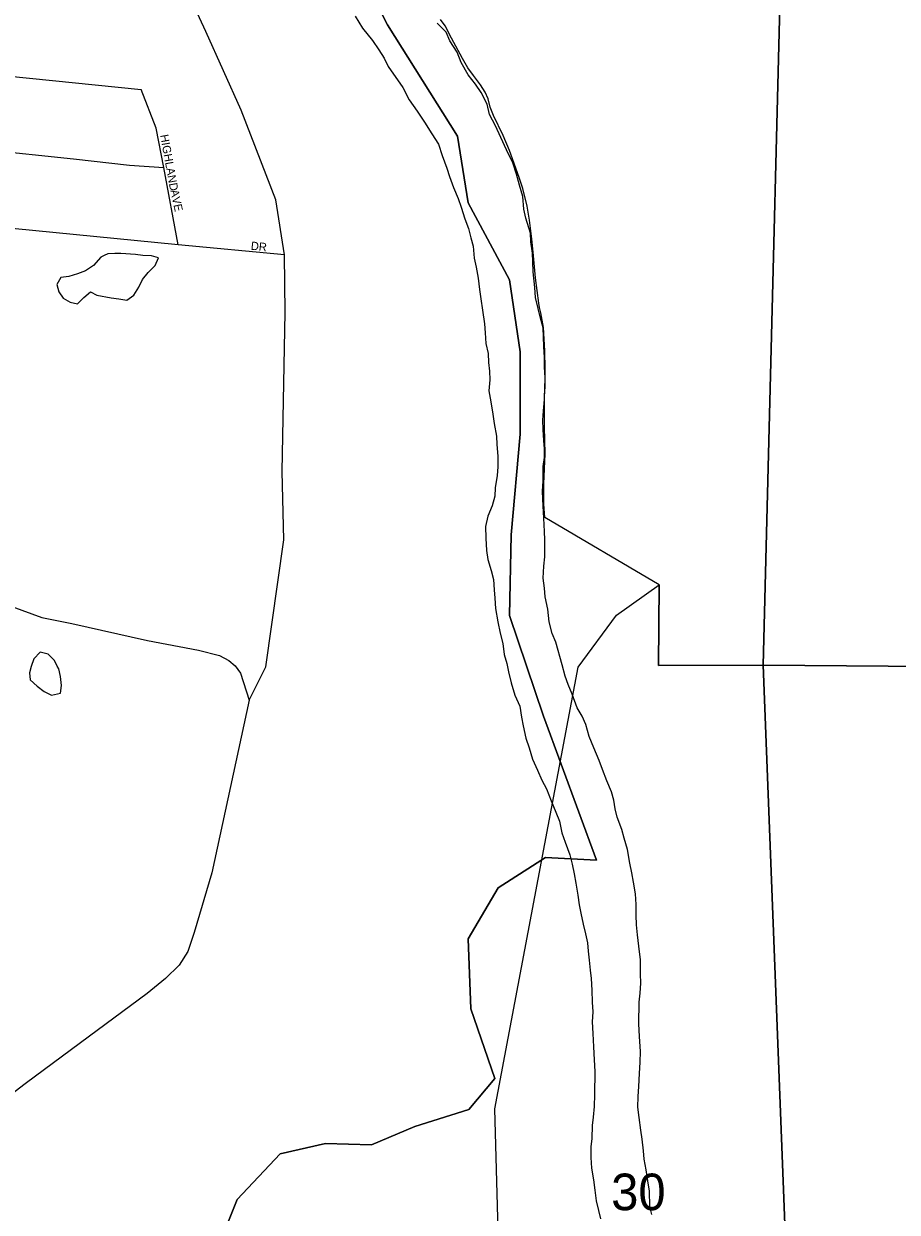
# Model space of a CAD drawing. Extents: x 1624196 to 2029251, y 146837 to 440034.
# Drawn here: x 1822196 to 1827473, y 289508 to 296690 of the extents above; entities that cross this region are included whole.
import ezdxf

# ---------------------------------------------------------------- set-up
doc = ezdxf.new("R2010")
doc.units = 0
for name, color, linetype in [('GM_X_Major_River', 7, 'Continuous'), ('GM_X_Minor_Lake', 7, 'Continuous'), ('GM_X_Section', 7, 'Continuous'), ('GM_X_Section_Text', 7, 'Continuous'), ('GM_X_State_Route', 7, 'Continuous'), ('GM_X_Township', 7, 'Continuous'), ('GM_X_Township_Subdivision', 7, 'Continuous'), ('GM_X_Township_Subdivision_Text', 7, 'Continuous')]:
    doc.layers.add(name, color=color, linetype=linetype)

msp = doc.modelspace()

# ---------------------------------------------------------------- linework, layer by layer
at = {"layer": 'GM_X_Major_River'}
for points in [[(1824198.4, 296734.8), (1824242, 296662.3), (1824301.8, 296587.7), (1824341.5, 296531.3), (1824373.3, 296480.9), (1824397, 296430.6), (1824486.5, 296303.6), (1824524.2, 296229.2), (1824571.9, 296160.7), (1824617.6, 296094.2), (1824661.3, 296023.7), (1824701, 295961.2), (1824722.7, 295892.9), (1824752.3, 295816.5), (1824768, 295766.2), (1824791.6, 295699.8), (1824819.3, 295633.5), (1824839, 295581.2), (1824860.6, 295510.8), (1824882.3, 295452.5), (1824896, 295396.2), (1824909.7, 295346), (1824917.3, 295273.7), (1824928.9, 295219.4), (1824940.6, 295153.1), (1824948.1, 295084.9), (1824957.8, 295026.6), (1824967.4, 294958.3), (1824978.9, 294876), (1824982.5, 294821.8), (1824988.1, 294757.6), (1825001.8, 294697.3), (1825003.4, 294643.1), (1825009.1, 294590.9), (1825010.7, 294538.7), (1825006.3, 294472.5), (1825017.9, 294404.2), (1825029.4, 294329.9), (1825037.1, 294273.7), (1825052.6, 294197.3), (1825054.3, 294147.2), (1825059.9, 294076.9), (1825059.4, 294012.7), (1825055.1, 293960.5), (1825044.6, 293886.4), (1825042.2, 293834.2), (1825025.8, 293776.1), (1824999.3, 293714.1), (1824984.8, 293652), (1824986.3, 293581.7), (1824991.9, 293507.4), (1824999.5, 293453.2), (1825019.2, 293386.9), (1825032.9, 293332.6), (1825038.5, 293268.4), (1825042.2, 293218.2), (1825045.8, 293156), (1825059.3, 293075.6), (1825072.9, 293007.3), (1825090.5, 292945), (1825098.1, 292878.7), (1825113.8, 292824.4), (1825123.5, 292774.2), (1825141.2, 292707.9), (1825162.7, 292633.5), (1825192.4, 292567.1), (1825202, 292498.8), (1825213.7, 292446.6), (1825229.3, 292372.2), (1825248.9, 292313.9), (1825268.6, 292245.6), (1825300.2, 292179.2), (1825325.9, 292118.8), (1825353.7, 292066.5), (1825381.3, 291994.1), (1825411, 291925.7), (1825432.7, 291871.4), (1825446.3, 291801), (1825466, 291744.8), (1825495.6, 291668.3), (1825509.3, 291612), (1825520.9, 291553.8), (1825530.6, 291497.5), (1825542.2, 291423.2), (1825551.8, 291365), (1825561.5, 291314.7)], [(1825924, 290893.2), (1825922.4, 290949.4), (1825920.9, 291033.6), (1825911.5, 291116), (1825903.9, 291184.2), (1825898.3, 291244.5), (1825894.6, 291302.7), (1825895, 291366.9), (1825891.5, 291433.2), (1825879.9, 291503.5), (1825870.2, 291559.7), (1825856.6, 291618), (1825843, 291700.3), (1825823.4, 291768.7), (1825809.7, 291820.9), (1825780.1, 291895.4), (1825768.4, 291945.6), (1825760.7, 291997.8), (1825747, 292048.1), (1825717.3, 292114.5), (1825691.7, 292182.9), (1825672, 292237.2), (1825640.3, 292313.6), (1825610.7, 292382), (1825591.1, 292456.4), (1825569.4, 292506.7), (1825539.6, 292557), (1825508, 292639.5), (1825484.3, 292697.8), (1825466.6, 292748.1), (1825449, 292816.4), (1825409.7, 292953.1), (1825388, 293005.4), (1825370.4, 293075.7), (1825360.9, 293152), (1825345.3, 293226.4), (1825341.6, 293278.6), (1825334, 293338.8), (1825338.5, 293413), (1825342.9, 293469.2), (1825343.6, 293571.5), (1825341.9, 293621.7), (1825338.4, 293702), (1825332.9, 293774.3), (1825329.4, 293864.6), (1825333.8, 293924.8), (1825334.4, 294015), (1825340.8, 294069.2), (1825341.2, 294121.4), (1825337.5, 294171.5), (1825333.9, 294237.8), (1825332.3, 294294), (1825334.7, 294350.1), (1825341.1, 294418.3), (1825346, 294550.8), (1825342.4, 294617), (1825340.8, 294673.2), (1825337.2, 294739.4), (1825335.6, 294797.6), (1825334, 294851.8), (1825316.3, 294918.1), (1825302.6, 294968.4), (1825287, 295034.7), (1825283.4, 295096.9), (1825274, 295191.3), (1825270.4, 295253.5), (1825268.7, 295303.7), (1825259.1, 295372), (1825257.5, 295424.1), (1825228, 295514.6), (1825216.3, 295568.9), (1825210.8, 295645.2), (1825191.1, 295713.5), (1825173.5, 295781.8), (1825149.9, 295850.2), (1825112.3, 295928.7), (1825078.7, 296003.1), (1825045, 296073.5), (1825009.3, 296142), (1824995.7, 296204.3), (1824960, 296274.7), (1824924.2, 296325.1), (1824880.5, 296381.5), (1824838.8, 296456), (1824813.1, 296518.4), (1824769.4, 296586.9), (1824747.7, 296639.2), (1824693.9, 296693.7)], [(1825561.5, 291314.7), (1825575.1, 291248.4), (1825588.8, 291190.2), (1825600.5, 291135.9), (1825606.2, 291085.7), (1825611.8, 291031.5), (1825617.5, 290971.3), (1825623.2, 290921.1), (1825626.7, 290850.8), (1825630.2, 290778.5), (1825633.9, 290718.3), (1825629.5, 290658.1), (1825633, 290587.9), (1825638.5, 290507.6), (1825642, 290429.3), (1825645.5, 290359), (1825644.6, 290220.6), (1825642.1, 290146.3), (1825635.7, 290082.2), (1825629.4, 290032), (1825626.8, 289953.8), (1825622.5, 289903.6), (1825622.1, 289839.4), (1825625.7, 289775.2), (1825637.2, 289704.9), (1825644.9, 289642.6), (1825654.5, 289576.4), (1825668.1, 289518.1), (1825679.8, 289467.8)], [(1825990.6, 289494.2), (1825977.8, 289543.3), (1825976, 289636.6), (1825966.4, 289698.9), (1825956.8, 289765.2), (1825943.1, 289829.5), (1825939.5, 289879.7), (1825931.9, 289950), (1825924.2, 290004.2), (1825912.7, 290080.5), (1825905.1, 290142.8), (1825907.5, 290207), (1825911.9, 290267.1), (1825916.4, 290347.4), (1825918.9, 290415.6), (1825921.3, 290479.8), (1825915.9, 290570.1), (1825912.4, 290646.4), (1825913.2, 290776.8), (1825919.6, 290833), (1825924, 290893.2)]]:
    msp.add_lwpolyline(points, dxfattribs=at)
at = {"layer": 'GM_X_Minor_Lake'}
for points in [[(1822724.3, 295033.7), (1822770.5, 295027.5), (1822818.6, 295019.2), (1822861, 295049.1), (1822891.4, 295097.2), (1822913.7, 295145.2), (1822948.1, 295187.2), (1822988.5, 295229.2), (1823008.8, 295275.2), (1822966.7, 295287.5), (1822914.5, 295289.8), (1822870.4, 295296), (1822782, 295300.5), (1822745.9, 295300.6), (1822703.7, 295298.8), (1822681.9, 295288.6)], [(1822681.9, 295288.6), (1822661.4, 295279), (1822616.9, 295229), (1822568.6, 295197.1), (1822520.3, 295179.3), (1822467.9, 295161.5), (1822419.7, 295155.7), (1822395.4, 295113.6), (1822407.2, 295069.4), (1822433.1, 295031.1), (1822475.1, 295006.8), (1822519.2, 294996.6), (1822557.6, 295036.5), (1822598, 295070.5), (1822638, 295050.2), (1822724.3, 295033.7)], [(1822398, 292808), (1822380.9, 292841.2), (1822343, 292879.5), (1822294.9, 292891.8), (1822256.5, 292851.9), (1822240.2, 292805.8), (1822229.9, 292767.7)], [(1822229.9, 292767.7), (1822233.7, 292725.5), (1822275.7, 292687.2), (1822319.7, 292654.8), (1822363.7, 292632.5), (1822418, 292644.3), (1822424.3, 292690.5), (1822416.6, 292744.7), (1822406.8, 292790.9), (1822398, 292808)]]:
    msp.add_lwpolyline(points, dxfattribs=at)
at = {"layer": 'GM_X_Section'}
msp.add_lwpolyline([(1826804.8, 298472.6), (1826663.5, 292813.1), (1826031.2, 292812.1), (1826034.2, 293299.2), (1825342.9, 293705.5), (1825337.4, 293787.5), (1825338.1, 293909.5), (1825345.2, 294091.5), (1825342.2, 294253.5), (1825341.5, 294447.5), (1825345.7, 294493.5), (1825346.4, 294605.5), (1825343.1, 294713.5), (1825336, 294853.6), (1825320.5, 294943.6), (1825310.7, 294975.7), (1825306.9, 295001.7), (1825287.8, 295153.9), (1825272.8, 295310), (1825265.3, 295390), (1825252, 295502.1), (1825236.5, 295588.2), (1825211.1, 295694.3), (1825189.6, 295760.5), (1825130.6, 295922.9), (1825091.1, 296015.1), (1825033.9, 296135.4), (1825014.2, 296185.6), (1825000.5, 296235.7), (1824982.7, 296275.8), (1824955, 296319.9), (1824913.4, 296376.2), (1824877.6, 296422.4), (1824846, 296480.6), (1824778.8, 296603.1), (1824741.2, 296677.3), (1824713.4, 296715.5)], dxfattribs=at)
for points in [[(1832112, 298275), (1831953.5, 292771.6), (1826663.5, 292813.1), (1826804.8, 298472.6)], [(1826663.5, 292813.1), (1826853.7, 287878), (1825103.2, 287944.8), (1825074.2, 288961.4), (1825040.7, 290133.2), (1825545.3, 292802.2), (1825777.2, 293116.7), (1826034.2, 293299.2), (1826031.2, 292812.1)], [(1826663.5, 292813.1), (1831953.5, 292771.6), (1831855.2, 287733.9), (1826853.7, 287878)]]:
    msp.add_lwpolyline(points, close=True, dxfattribs=at)
at = {"layer": 'GM_X_State_Route'}
for points in [[(1823558, 292601.6), (1823658.8, 292803.3), (1823766.3, 293571.3), (1823756.8, 293985), (1823775.8, 294945.6), (1823771.1, 295292.7), (1823718.7, 295625.6), (1823509.5, 296167.7), (1823295.5, 296643.3), (1823003, 297275.8), (1822803.3, 297720.4), (1822594.1, 298198.4), (1822553.6, 298319.6), (1822515.6, 298459.9), (1822468, 298628.7), (1822432.4, 298704.8), (1822389.6, 298776.1), (1822349.1, 298845.1), (1821983, 299287.4)], [(1820805, 293742.6), (1820839.4, 293726.6), (1821294.4, 293527.2), (1821758.3, 293316.5), (1822123.6, 293168.6), (1822305.1, 293101.3), (1822486.7, 293065.5), (1822943.9, 292962.4), (1823250.9, 292904.1), (1823378.7, 292872.8), (1823434.7, 292841.4), (1823472.8, 292810), (1823504.2, 292765.2), (1823558, 292601.6)], [(1823558, 292601.6), (1823331.6, 291559.4), (1823225.5, 291198.5), (1823187.8, 291083.3), (1823134.6, 291001.4), (1823052.7, 290921.6), (1822941.9, 290830.8), (1822538.5, 290531.6)], [(1822538.5, 290531.6), (1822204.2, 290283.6), (1822082.3, 290190.6), (1821989.3, 290104.2), (1821933.9, 290039.9), (1821847.5, 289891.5), (1821801, 289771.9), (1821763.4, 289647.8), (1821750.1, 289512.7), (1821769.8, 289103.7), (1821868.8, 288241.8), (1821880.7, 288094.2), (1821905.9, 287979.5), (1821938.4, 287873.4)]]:
    msp.add_lwpolyline(points, dxfattribs=at)
at = {"layer": 'GM_X_Township'}
for points in [[(1823349.5, 289248.5), (1823484.8, 289585.2), (1823744.1, 289860.6), (1824017.8, 289922.8), (1824296.9, 289914.7), (1824558.9, 290027.3), (1824885.1, 290129.3), (1825041.3, 290317.1), (1824896.1, 290738.3), (1824879.5, 291160.4), (1825060.8, 291468.6), (1825347.5, 291651.3), (1825656.7, 291634.9), (1825335.7, 292505.9), (1825129.8, 293113.5), (1825141, 293602), (1825194.4, 294209.6), (1825194.4, 294708.1), (1825129.9, 295142.1), (1824880.7, 295608.4), (1824815.1, 296010.1), (1824392.2, 296683.3), (1824067.4, 297334.3)], [(1824067.4, 297334.3), (1824392.2, 296683.3), (1824815.1, 296010.1), (1824880.7, 295608.4), (1825129.9, 295142.1), (1825194.4, 294708.1), (1825194.4, 294209.6), (1825141, 293602), (1825129.8, 293113.5), (1825335.7, 292505.9), (1825656.7, 291634.9), (1825347.5, 291651.3), (1825060.8, 291468.6), (1824879.5, 291160.4), (1824896.1, 290738.3), (1825041.3, 290317.1), (1824885.1, 290129.3), (1824558.9, 290027.3), (1824296.9, 289914.7), (1824017.8, 289922.8), (1823744.1, 289860.6), (1823484.8, 289585.2), (1823349.5, 289248.5)]]:
    msp.add_lwpolyline(points, dxfattribs=at)
at = {"layer": 'GM_X_Township_Subdivision'}
for points in [[(1820462, 296539.6), (1822905.1, 296292.2)], [(1823129.1, 295354.6), (1823041.2, 295820.5), (1822995.6, 296058.2), (1822905.1, 296292.2)], [(1821418, 295987.2), (1822496.6, 295872.9), (1822834.2, 295834.9), (1823041.2, 295820.5)], [(1823771.1, 295292.7), (1823129.1, 295354.6), (1820118, 295649.7), (1819902.6, 295670.6)]]:
    msp.add_lwpolyline(points, dxfattribs=at)

# ---------------------------------------------------------------- texts
at = {"layer": 'GM_X_Section_Text'}
msp.add_text('30', height=221, rotation=0.00001, dxfattribs=at).set_placement((1825744.6, 289520.7))
at = {"layer": 'GM_X_Township_Subdivision_Text'}
for s, rotation, p in [('HIGHLAND', 280.23538, (1823019.3, 296016.5)), ('AVE', 282.09583, (1823080.9, 295682.3)), ('DR', 353.99459, (1823565.4, 295324.5))]:
    msp.add_text(s, height=50, rotation=rotation, dxfattribs=at).set_placement(p)

doc.saveas('drawing.dxf')
